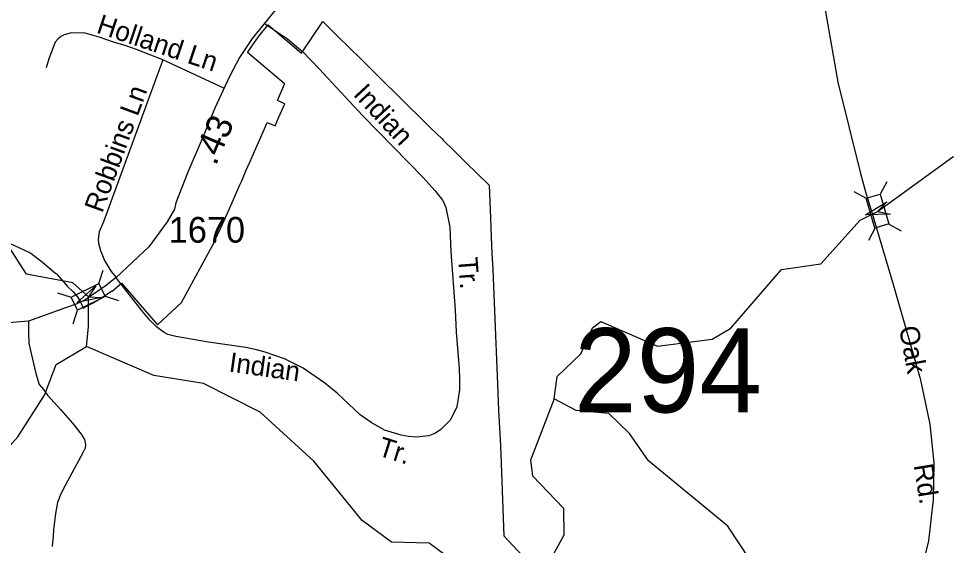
# Model space of a CAD drawing. Extents: x 2220236 to 2384410, y 720751 to 894131.
# Drawn here: x 2310514 to 2315038, y 812092 to 814659 of the extents above; entities that cross this region are included whole.
import ezdxf

# ---------------------------------------------------------------- set-up
doc = ezdxf.new("R2010")
doc.units = 0
for name, color, linetype in [('Exist Boundary Political City Limit New', 7, 'Continuous'), ('Exist Hydrographic Creek Single Shore', 7, 'Continuous'), ('Exist Hydrographic Misc Water Feature', 7, 'Continuous'), ('Exist Road Non-System Type 51', 7, 'Continuous'), ('Exist Road Non-System Type 51 Label', 7, 'Continuous'), ('Exist Road Secondary Mileage Hundredths English Label', 7, 'Continuous'), ('Exist Road Secondary Structure Standard Bridge Attributed CELL', 7, 'Continuous'), ('Exist Road Secondary Structure Standard Bridge CELL', 7, 'Continuous'), ('Exist Road Secondary Structure Standard Bridge Number Label', 7, 'Continuous'), ('Exist Road Secondary Type 51 Attributed', 7, 'Continuous'), ('Exist Road Secondary Type 51 Label', 7, 'Continuous'), ('Exist Road Secondary Type 51 Number Label', 7, 'Continuous'), ('Map Preparation Boundary City Limit Buffer Line', 7, 'Continuous')]:
    doc.layers.add(name, color=color, linetype=linetype)

msp = doc.modelspace()

# ---------------------------------------------------------------- linework, layer by layer
at = {"layer": 'Exist Boundary Political City Limit New'}
msp.add_lwpolyline([(2310477.5, 813561.6), (2310539.5, 813532.5), (2310574.2, 813516.9), (2310631, 813472.1), (2310695.8, 813417.9), (2310697.5, 813416.4), (2310744.5, 813363.8), (2310752.2, 813356), (2310782.8, 813326.4), (2310801.5, 813302.8), (2310817.8, 813276.1), (2310829, 813248.9), (2310834.8, 813251.5), (2310875, 813272.1), (2310910, 813293.2), (2310937.8, 813310.9), (2310969, 813333.1), (2310971, 813330.8), (2311016.5, 813369.5), (2311106.5, 813264.2), (2311191, 813166.6), (2311308, 813276.6), (2311469.5, 813571.7), (2311468.2, 813572.2), (2311501, 813640.1), (2311531.2, 813708.6), (2311561.8, 813778), (2311593, 813848.6), (2311602.2, 813869.4), (2311623, 813916.8), (2311642.2, 813960.2), (2311653.2, 813985.2), (2311683, 814052.8), (2311713.8, 814122.5), (2311727.2, 814152.6), (2311765.8, 814136.6), (2311782.2, 814174.9), (2311812.2, 814243.8), (2311776.2, 814259.9), (2311811.2, 814339), (2311812.2, 814341.2), (2311810, 814343.2), (2311630, 814493.2), (2311631.8, 814495.9), (2311648, 814519.8), (2311670.8, 814551.9), (2311692.2, 814582.2), (2311730.8, 814628.4), (2311894, 814489.9), (2311998.2, 814644.5), (2312068, 814575.4), (2312126.8, 814518.8), (2312182.8, 814462.5), (2312240.2, 814405.8), (2312297.2, 814349.9), (2312354.8, 814293.3), (2312411, 814237.9), (2312468.8, 814181.2), (2312524.8, 814126), (2312578.8, 814072.9), (2312582.8, 814069.1), (2312637.2, 814015.3), (2312695.5, 813958.7), (2312808, 813848.2), (2312815, 813686.1), (2312818.8, 813595.6), (2312822.2, 813515.6), (2312825.8, 813436.1), (2312829.2, 813356.1), (2312832.5, 813276.1), (2312836, 813196.2), (2312839.5, 813115.3), (2312842.8, 813037.1), (2312846, 812957.6), (2312849.5, 812876.4), (2312854.8, 812750.9), (2312863.5, 812579), (2312880, 812138.6), (2313157.2, 811841.9)], dxfattribs=at)
at = {"layer": 'Exist Hydrographic Creek Single Shore'}
for points in [[(2313124.7, 812806.9), (2313139.6, 812915.9), (2313255.7, 813025.6), (2313311.7, 813152.7), (2313353.5, 813183.9), (2313629.5, 813063.9), (2313895.7, 813097.8), (2313986.7, 813150.7), (2314233.6, 813436.5), (2314424.7, 813464.1), (2314617.5, 813676.3), (2314701.3, 813720), (2315069.6, 813985.9), (2315160.7, 813986.4), (2315395.6, 813831.9), (2315553.7, 813858.1), (2316150.7, 814122), (2316349.8, 814182.7), (2316465.6, 814285.8)], [(2310845, 813061.2), (2310856, 813157.2), (2310854.7, 813303), (2310779.5, 813372.3), (2310552.5, 813414), (2310442.6, 813586.7)], [(2313124.7, 812806.9), (2313010.7, 812507), (2313020.5, 812431.8), (2313171.6, 812274), (2313172.7, 812142.7), (2313025.6, 811874.2), (2312860.6, 811772.2), (2312710.7, 811795.6), (2312651.6, 811829.3), (2312616.5, 812028), (2312515.7, 812102.7), (2312332.5, 812108.4), (2312189.6, 812214.1), (2311953.6, 812503.1), (2311692.6, 812741.9), (2311415.5, 812881.6), (2311173.6, 812920.8), (2310845, 813061.2)]]:
    msp.add_lwpolyline(points, dxfattribs=at)
at = {"layer": 'Exist Hydrographic Misc Water Feature'}
for points in [[(2307732.5, 809199.6), (2307946.4, 809379.1), (2308104.5, 809480.6), (2308353.5, 809517.1), (2308759.5, 809727.3), (2308914.5, 809989.6), (2309105.6, 810073), (2309310.4, 810416), (2309455.4, 810861.7), (2309535.6, 811176.8), (2309860.6, 811889.2), (2310510.6, 812621.4), (2310641.5, 812823.6), (2310698.5, 812973.7), (2310845, 813061.2)], [(2316052.6, 809306.7), (2316099.6, 809607.3), (2316070.7, 809940.8), (2316027.6, 810106.5), (2315749.6, 810360.9), (2315672.7, 810495.6), (2315470.7, 810710.5), (2315269.7, 810846.7), (2315141.6, 811087.6), (2314881.6, 811342.8), (2314419.6, 811612.8), (2314311.7, 811654.3), (2314185.6, 811760.7), (2314082.7, 812019.1), (2313972.6, 812185.3), (2313585.6, 812504.2), (2313492.5, 812638.2), (2313391.6, 812735.8), (2313233.5, 812749.1), (2313124.7, 812806.9)]]:
    msp.add_lwpolyline(points, dxfattribs=at)
at = {"layer": 'Exist Road Non-System Type 51'}
msp.add_line((2311515.6, 814320.9), (2311218.2, 814457.6), dxfattribs=at)
for points in [[(2311714.1, 814634.9), (2311825, 814560.2), (2311899.6, 814497), (2311980.4, 814413.9), (2312190.7, 814186.2), (2312487.8, 813883.7), (2312544.5, 813822.2), (2312582.9, 813772.7), (2312597.3, 813738.9), (2312616.5, 813643), (2312621.7, 813523.2), (2312642.7, 813239.6), (2312647.9, 813131.8), (2312661.8, 812953.9), (2312664.3, 812902), (2312664.8, 812850), (2312651.8, 812767.8), (2312620.4, 812703.5), (2312573.1, 812657.1), (2312547.2, 812638.9), (2312515.3, 812626.4), (2312455.4, 812619.7), (2312415.4, 812623.3), (2312379.4, 812629), (2312299.1, 812654.2), (2312232.8, 812691.5), (2312180.4, 812728.7), (2312067.3, 812833.6), (2312006.9, 812882.9), (2311902.1, 812955.6), (2311811.6, 813000.8), (2311717.2, 813033.7), (2311675.2, 813045.2), (2311623.1, 813056.7), (2311441, 813082.7), (2311280.7, 813110.9), (2311242.5, 813120.6), (2311224.5, 813130.4), (2311206.5, 813142.1), (2311186.2, 813157.9), (2311153.9, 813189.6), (2311113.5, 813239.1), (2310997.6, 813387.5), (2310989.7, 813397.7)], [(2311218.2, 814457.6), (2311083.8, 814510.1), (2311033.6, 814527.7), (2310981.4, 814543.2), (2310907.1, 814568.3), (2310838.9, 814587.6), (2310773.1, 814588.9), (2310737.2, 814580.4), (2310721.3, 814572.3), (2310707.4, 814560.2), (2310693.5, 814544), (2310662.5, 814463.7), (2310648.9, 814419.5)], [(2311218.2, 814457.6), (2310928.9, 813668.9), (2310907.4, 813620.6), (2310901.8, 813582.6), (2310903.9, 813564.7), (2310914.4, 813528.9), (2310932.9, 813481), (2310965.5, 813427.3), (2310989.7, 813397.7)], [(2310562.3, 813185.2), (2310562.9, 813127.2), (2310565.3, 813077.3), (2310580.2, 813005.5), (2310598.9, 812929.6), (2310615.5, 812875.9), (2310635.7, 812852.1), (2310656, 812824.3), (2310720.8, 812753.1), (2310777.5, 812687.6), (2310820.1, 812634.2), (2310836.3, 812608.4), (2310840.6, 812582.4), (2310838.8, 812566.5), (2310829, 812546.3), (2310731.1, 812363.4), (2310717.2, 812335.3), (2310703.6, 812301.1), (2310694.2, 812247.1), (2310685, 812168.9), (2310683.5, 812137), (2310677.9, 812087)]]:
    msp.add_lwpolyline(points, dxfattribs=at)
at = {"layer": 'Exist Road Secondary Structure Standard Bridge Attributed CELL'}
for points in [[(2314764.7, 813705.8), (2314642.8, 813702.7), (2314746.8, 813766.4), (2314701.3, 813720)], [(2310919.6, 813299.6), (2310800, 813276.3), (2310891.9, 813356.3), (2310854.7, 813303)]]:
    msp.add_lwpolyline(points, close=True, dxfattribs=at)
at = {"layer": 'Exist Road Secondary Structure Standard Bridge CELL'}
for p, q in [((2314747.7, 813864), (2314714.5, 813803.5)), ((2314586.3, 813816.8), (2314646.8, 813783.7)), ((2314756.6, 813658.3), (2314817.1, 813625.2)), ((2314690.3, 813639), (2314657.2, 813578.5)), ((2310905.6, 813368.4), (2310927.4, 813433.9)), ((2310704.8, 813322.9), (2310770.3, 813301.1)), ((2310936.4, 813306.7), (2311001.9, 813284.9)), ((2310780.1, 813172.5), (2310801.9, 813238))]:
    msp.add_line(p, q, dxfattribs=at)
for points in [[(2314714.5, 813803.5), (2314756.9, 813658.4), (2314689.1, 813638.6), (2314646.8, 813783.7)], [(2310770.3, 813301.1), (2310905.4, 813368.7), (2310937, 813305.6), (2310801.9, 813238)]]:
    msp.add_lwpolyline(points, close=True, dxfattribs=at)
at = {"layer": 'Exist Road Secondary Type 51 Attributed'}
for points in [[(2314274.4, 816214.7), (2314267.3, 816084.2), (2314261.4, 815925.3), (2314261.4, 815767.6), (2314279.2, 815574.2), (2314289.6, 815522.2), (2314359.5, 815129.5), (2314407.1, 814894.4), (2314439.8, 814739.7), (2314508.2, 814350), (2314618.6, 813904.5), (2314646, 813803.9)], [(2311923.1, 814895.1), (2311653, 814562.4), (2311592, 814469.7), (2311542.9, 814377.2), (2311470.6, 814222.4), (2311414.3, 814083.9), (2311340.1, 813911.2), (2311281.6, 813760.8), (2311274, 813730.6), (2311238.8, 813668.2), (2311150.1, 813547.3), (2310989.7, 813397.7), (2310936.3, 813355.1), (2310839, 813288.1), (2310795.2, 813267.7), (2310743.5, 813249.4)], [(2314646, 813803.9), (2314670.2, 813725.3), (2314780.2, 813359.4), (2314909.5, 812905.7), (2314957.1, 812682.5), (2314976.4, 812495.1), (2314973.4, 812316.6), (2314949.7, 812114.3), (2314918.4, 811981.9), (2314872.4, 811825.8), (2314754.9, 811566.9), (2314708.1, 811481.6)], [(2310743.5, 813249.4), (2310562.3, 813185.2), (2310068.8, 813143.8), (2309897.3, 813122), (2309645.8, 813081.3), (2309520, 813056), (2309275, 812985.4), (2308947.5, 812861.3)]]:
    msp.add_lwpolyline(points, dxfattribs=at)
at = {"layer": 'Map Preparation Boundary City Limit Buffer Line'}
msp.add_lwpolyline([(2310477.5, 813561.6), (2310539.5, 813532.5), (2310574.2, 813516.9), (2310631, 813472.1), (2310695.8, 813417.9), (2310697.5, 813416.4), (2310744.5, 813363.8), (2310752.2, 813356), (2310782.8, 813326.4), (2310801.5, 813302.8), (2310817.8, 813276.1), (2310829, 813248.9), (2310834.8, 813251.5), (2310875, 813272.1), (2310910, 813293.2), (2310937.8, 813310.9), (2310969, 813333.1), (2310971, 813330.8), (2311016.5, 813369.5), (2311106.5, 813264.2), (2311191, 813166.6), (2311308, 813276.6), (2311469.5, 813571.7), (2311468.2, 813572.2), (2311501, 813640.1), (2311531.2, 813708.6), (2311561.8, 813778), (2311593, 813848.6), (2311602.2, 813869.4), (2311623, 813916.8), (2311642.2, 813960.2), (2311653.2, 813985.2), (2311683, 814052.8), (2311713.8, 814122.5), (2311727.2, 814152.6), (2311765.8, 814136.6), (2311782.2, 814174.9), (2311812.2, 814243.8), (2311776.2, 814259.9), (2311811.2, 814339), (2311812.2, 814341.2), (2311810, 814343.2), (2311630, 814493.2), (2311631.8, 814495.9), (2311648, 814519.8), (2311670.8, 814551.9), (2311692.2, 814582.2), (2311730.8, 814628.4), (2311894, 814489.9), (2311998.2, 814644.5), (2312068, 814575.4), (2312126.8, 814518.8), (2312182.8, 814462.5), (2312240.2, 814405.8), (2312297.2, 814349.9), (2312354.8, 814293.3), (2312411, 814237.9), (2312468.8, 814181.2), (2312524.8, 814126), (2312578.8, 814072.9), (2312582.8, 814069.1), (2312637.2, 814015.3), (2312695.5, 813958.7), (2312808, 813848.2), (2312815, 813686.1), (2312818.8, 813595.6), (2312822.2, 813515.6), (2312825.8, 813436.1), (2312829.2, 813356.1), (2312832.5, 813276.1), (2312836, 813196.2), (2312839.5, 813115.3), (2312842.8, 813037.1), (2312846, 812957.6), (2312849.5, 812876.4), (2312854.8, 812750.9), (2312863.5, 812579), (2312880, 812138.6), (2313157.2, 811841.9)], dxfattribs=at)

# ---------------------------------------------------------------- texts
at = {"layer": 'Exist Road Non-System Type 51 Label'}
for s, rotation, p in [('Holland Ln', 341.5568, (2310889.5, 814591.8)), ('Robbins Ln', 69.8568, (2310922.1, 813708)), ('Indian ', 312.7249, (2312141.8, 814287.5)), ('Tr.', 274.2351, (2312656.8, 813493)), ('Indian', 351.8741, (2311536.5, 812939.9)), ('Tr.', 342.5766, (2312260.8, 812532.2))]:
    msp.add_text(s, height=95, rotation=rotation, dxfattribs=at).set_placement(p)
at = {"layer": 'Exist Road Secondary Mileage Hundredths English Label'}
msp.add_text('.43', height=125, rotation=66.7495, dxfattribs=at).set_placement((2311475.7, 813938.7))
at = {"layer": 'Exist Road Secondary Structure Standard Bridge Number Label'}
msp.add_text('294', height=410.1, dxfattribs=at).set_placement((2313223, 812740.4))
at = {"layer": 'Exist Road Secondary Type 51 Label'}
for s, rotation, p in [('Oak', 280.4042, (2314806.3, 813153.2)), ('Rd.', 279.2431, (2314877.3, 812483))]:
    msp.add_text(s, height=95, rotation=rotation, dxfattribs=at).set_placement(p)
at = {"layer": 'Exist Road Secondary Type 51 Number Label'}
msp.add_text('1670', height=125, dxfattribs=at).set_placement((2311246.6, 813567.5))

doc.saveas('drawing.dxf')
